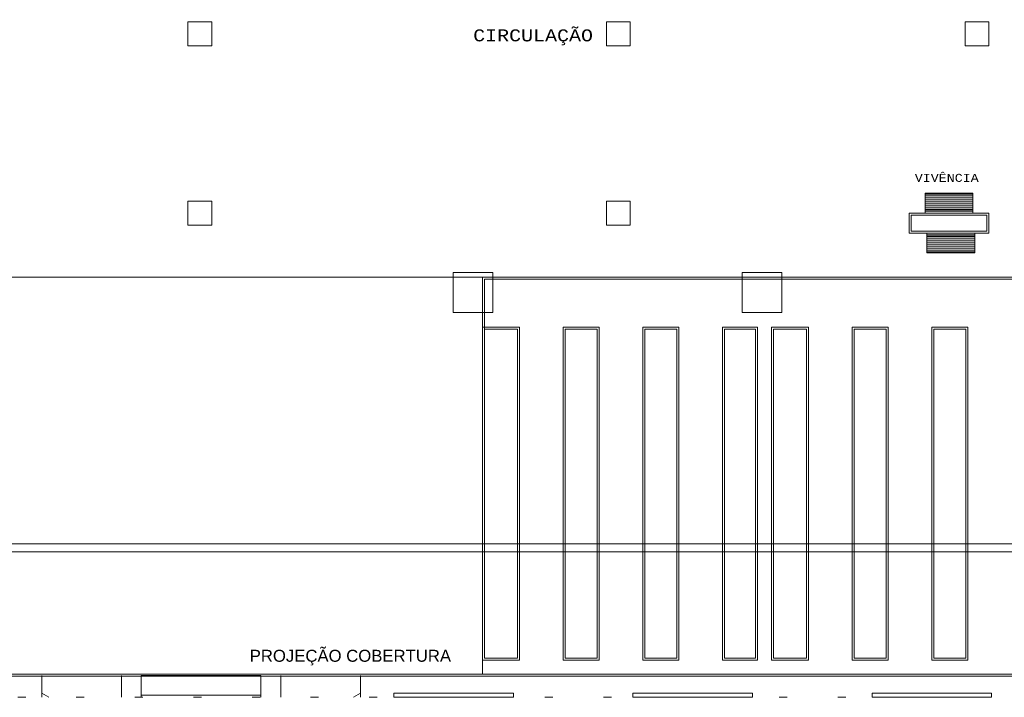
# Model space of a CAD drawing. Header units: feet. Extents: x 8 to 127, y 6 to 90.
# Tile 274 of 538: x 42 to 54, y 40 to 49. Entities that reach past the tile are written whole.
import ezdxf

# ---------------------------------------------------------------- set-up
doc = ezdxf.new("R2010")
doc.units = ezdxf.units.FT
doc.header["$MEASUREMENT"] = 0
doc.linetypes.add('DOT', pattern=[0.635, 0, -0.635])
doc.linetypes.add('HIDDENX2', pattern=[1.905, 1.27, -0.635])
for name, color, linetype in [('20', 252, 'Continuous'), ('FINA', 7, 'Continuous'), ('MOBILIARIO', 250, 'Continuous'), ('MOBILIÁRIO 01', 250, 'Continuous'), ('NO ESPESSURA', 250, 'Continuous'), ('Projeção', 252, 'HIDDENX2'), ('texto', 7, 'Continuous')]:
    doc.layers.add(name, color=color, linetype=linetype)
for name, color, linetype, lineweight in [('4 acm cobertura preto', 46, 'Continuous', 25), ('4 Telha lateral', 7, 'Continuous', 25), ('DI-Área do detalhe', 7, 'DOT', 0)]:
    doc.layers.add(name, color=color, linetype=linetype, lineweight=lineweight)
doc.styles.add('Arial', font='arial.ttf')
doc.styles.add('CourierNew', font='cour.ttf')

msp = doc.modelspace()

# ---------------------------------------------------------------- linework, layer by layer
at = {"layer": '20', "lineweight": 5}
for p, q in [((39.081, 42.025), (58.299, 42.025)), ((64.716, 41.925), (39.081, 41.925)), ((42.38, 40.103), (42.38, 40.378)), ((43.38, 40.103), (43.38, 40.378)), ((43.63, 40.103), (43.63, 40.378)), ((45.13, 40.103), (45.13, 40.378)), ((45.38, 40.103), (45.38, 40.378)), ((46.38, 40.103), (46.38, 40.378)), ((42.38, 40.103), (42.38, 40.154)), ((42.38, 40.154), (42.469, 40.103)), ((46.38, 40.154), (46.291, 40.103)), ((46.38, 40.103), (46.38, 40.154)), ((45.13, 40.128), (43.63, 40.128))]:
    msp.add_line(p, q, dxfattribs=at)
at = {"layer": '4 acm cobertura preto', "lineweight": 5}
for p, q in [((47.91, 44.743), (47.91, 45.373)), ((47.91, 45.373), (64.489, 45.373)), ((47.935, 44.718), (47.935, 45.348)), ((47.935, 45.348), (64.514, 45.348)), ((47.91, 40.568), (47.91, 44.743)), ((47.91, 44.743), (48.373, 44.743)), ((48.373, 44.743), (48.373, 40.568)), ((49.373, 44.743), (48.923, 44.743)), ((48.923, 44.743), (48.923, 40.568)), ((49.373, 40.568), (49.373, 44.743)), ((49.923, 40.568), (49.923, 44.743)), ((49.923, 44.743), (50.373, 44.743)), ((50.373, 44.743), (50.373, 40.568)), ((51.36, 44.743), (50.923, 44.743)), ((50.923, 44.743), (50.923, 40.568)), ((51.36, 40.568), (51.36, 44.743)), ((52, 44.743), (51.537, 44.743)), ((51.537, 44.743), (51.537, 40.568)), ((52, 40.568), (52, 44.743)), ((53, 44.743), (52.55, 44.743)), ((52.55, 44.743), (52.55, 40.568)), ((53, 40.568), (53, 44.743)), ((53.55, 40.568), (53.55, 44.743)), ((53.55, 44.743), (54, 44.743)), ((53.55, 40.568), (53.55, 44.743)), ((53.55, 44.743), (54, 44.743)), ((54, 44.743), (54, 40.568)), ((54, 44.743), (54, 40.568)), ((47.935, 40.593), (47.935, 44.718)), ((47.935, 44.718), (48.348, 44.718)), ((48.348, 44.718), (48.348, 40.593)), ((49.348, 44.718), (48.948, 44.718)), ((48.948, 44.718), (48.948, 40.593)), ((49.348, 40.593), (49.348, 44.718)), ((49.948, 40.593), (49.948, 44.718)), ((49.948, 44.718), (50.348, 44.718)), ((50.348, 44.718), (50.348, 40.593)), ((51.335, 44.718), (50.948, 44.718)), ((50.948, 44.718), (50.948, 40.593)), ((51.335, 40.593), (51.335, 44.718)), ((51.975, 44.718), (51.562, 44.718)), ((51.562, 44.718), (51.562, 40.593)), ((51.975, 40.593), (51.975, 44.718)), ((52.975, 44.718), (52.575, 44.718)), ((52.575, 44.718), (52.575, 40.593)), ((52.975, 40.593), (52.975, 44.718)), ((53.575, 40.593), (53.575, 44.718)), ((53.575, 44.718), (53.975, 44.718)), ((53.975, 44.718), (53.975, 40.593)), ((48.373, 40.568), (47.91, 40.568)), ((48.348, 40.593), (47.935, 40.593)), ((48.923, 40.568), (49.373, 40.568)), ((48.948, 40.593), (49.348, 40.593)), ((50.373, 40.568), (49.923, 40.568)), ((50.348, 40.593), (49.948, 40.593)), ((50.923, 40.568), (51.36, 40.568)), ((50.948, 40.593), (51.335, 40.593)), ((51.537, 40.568), (52, 40.568)), ((51.562, 40.593), (51.975, 40.593)), ((52.55, 40.568), (53, 40.568)), ((52.575, 40.593), (52.975, 40.593)), ((54, 40.568), (53.55, 40.568)), ((54, 40.568), (53.55, 40.568)), ((53.975, 40.593), (53.575, 40.593)), ((39.081, 40.368), (64.716, 40.368)), ((39.106, 40.393), (64.691, 40.393))]:
    msp.add_line(p, q, dxfattribs=at)
at = {"layer": '4 acm cobertura preto', "lineweight": 5, "ltscale": 0.3}
msp.add_line((47.91, 40.568), (47.91, 40.393), dxfattribs=at)
at = {"layer": '4 Telha lateral', "lineweight": 5}
msp.add_line((62.415, 45.373), (39.886, 45.373), dxfattribs=at)
at = {"layer": 'DI-Área do detalhe'}
msp.add_lwpolyline([(14.586, 86.69), (77.459, 86.69), (77.459, 40.103), (14.586, 40.103), (14.586, 86.69)], dxfattribs=at)
at = {"layer": 'FINA', "linetype": 'Continuous', "lineweight": 5}
for p, q in [((44.515, 48.573), (44.215, 48.573)), ((44.215, 48.573), (44.215, 48.273)), ((44.515, 48.273), (44.515, 48.573)), ((49.765, 48.573), (49.465, 48.573)), ((49.465, 48.573), (49.465, 48.273)), ((49.765, 48.273), (49.765, 48.573)), ((54.265, 48.573), (53.965, 48.573)), ((53.965, 48.573), (53.965, 48.273)), ((54.265, 48.273), (54.265, 48.573)), ((44.215, 48.273), (44.515, 48.273)), ((49.465, 48.273), (49.765, 48.273)), ((53.965, 48.273), (54.265, 48.273)), ((44.515, 46.323), (44.215, 46.323)), ((44.215, 46.323), (44.215, 46.023)), ((44.515, 46.023), (44.515, 46.323)), ((49.765, 46.323), (49.465, 46.323)), ((49.465, 46.323), (49.465, 46.023)), ((49.765, 46.023), (49.765, 46.323)), ((44.215, 46.023), (44.515, 46.023)), ((49.465, 46.023), (49.765, 46.023)), ((48.041, 45.428), (47.541, 45.428)), ((47.541, 45.428), (47.541, 44.928)), ((48.041, 44.928), (48.041, 45.428)), ((51.668, 45.428), (51.168, 45.428)), ((51.168, 45.428), (51.168, 44.928)), ((51.668, 44.928), (51.668, 45.428)), ((47.541, 44.928), (48.041, 44.928)), ((51.168, 44.928), (51.668, 44.928))]:
    msp.add_line(p, q, dxfattribs=at)
at = {"layer": 'MOBILIARIO', "lineweight": 5}
for p, q in [((54.065, 46.425), (53.465, 46.425)), ((53.465, 46.425), (53.465, 46.175)), ((54.065, 46.42), (53.465, 46.42)), ((54.065, 46.415), (53.465, 46.415)), ((54.065, 46.4), (53.465, 46.4)), ((54.065, 46.375), (53.465, 46.375)), ((54.065, 46.35), (53.465, 46.35)), ((54.065, 46.175), (54.065, 46.425)), ((54.065, 46.325), (53.465, 46.325)), ((54.065, 46.3), (53.465, 46.3)), ((54.065, 46.275), (53.465, 46.275)), ((54.065, 46.25), (53.465, 46.25)), ((53.465, 46.225), (54.065, 46.225)), ((53.465, 46.22), (54.065, 46.22)), ((53.465, 46.215), (54.065, 46.215)), ((53.465, 46.2), (54.065, 46.2)), ((53.465, 46.175), (54.065, 46.175)), ((54.087, 45.925), (53.487, 45.925)), ((53.487, 45.925), (53.487, 45.675)), ((54.087, 45.9), (53.487, 45.9)), ((54.087, 45.885), (53.487, 45.885)), ((54.087, 45.88), (53.487, 45.88)), ((54.087, 45.875), (53.487, 45.875)), ((53.487, 45.85), (54.087, 45.85)), ((54.087, 45.675), (54.087, 45.925)), ((53.487, 45.825), (54.087, 45.825)), ((53.487, 45.8), (54.087, 45.8)), ((53.487, 45.775), (54.087, 45.775)), ((53.487, 45.75), (54.087, 45.75)), ((53.487, 45.725), (54.087, 45.725)), ((53.487, 45.7), (54.087, 45.7)), ((53.487, 45.685), (54.087, 45.685)), ((53.487, 45.68), (54.087, 45.68)), ((53.487, 45.675), (54.087, 45.675))]:
    msp.add_line(p, q, dxfattribs=at)
at = {"layer": 'MOBILIÁRIO 01', "lineweight": 5}
for p, q in [((54.265, 46.175), (53.265, 46.175)), ((53.265, 46.175), (53.265, 45.925)), ((54.24, 46.15), (53.29, 46.15)), ((53.29, 46.15), (53.29, 45.95)), ((54.24, 45.95), (54.24, 46.15)), ((54.265, 45.925), (54.265, 46.175)), ((53.265, 45.925), (54.265, 45.925)), ((53.29, 45.95), (54.24, 45.95))]:
    msp.add_line(p, q, dxfattribs=at)
at = {"layer": 'NO ESPESSURA', "lineweight": 5}
for p, q in [((45.13, 40.378), (43.63, 40.378)), ((48.299, 40.153), (46.799, 40.153)), ((46.799, 40.153), (46.799, 40.103)), ((48.299, 40.103), (48.299, 40.153)), ((51.299, 40.153), (49.799, 40.153)), ((49.799, 40.153), (49.799, 40.103)), ((51.299, 40.103), (51.299, 40.153)), ((54.299, 40.153), (52.799, 40.153)), ((52.799, 40.153), (52.799, 40.103)), ((54.299, 40.103), (54.299, 40.153)), ((46.799, 40.103), (48.299, 40.103)), ((49.799, 40.103), (51.299, 40.103)), ((52.799, 40.103), (54.299, 40.103))]:
    msp.add_line(p, q, dxfattribs=at)
at = {"layer": 'Projeção', "lineweight": 5}
for p, q in [((62.415, 45.373), (39.886, 45.373)), ((47.935, 40.593), (47.935, 44.718)), ((47.935, 44.718), (48.348, 44.718)), ((48.348, 44.718), (48.348, 40.593)), ((49.348, 44.718), (48.948, 44.718)), ((48.948, 44.718), (48.948, 40.593)), ((49.348, 40.593), (49.348, 44.718)), ((49.948, 40.593), (49.948, 44.718)), ((49.948, 44.718), (50.348, 44.718)), ((50.348, 44.718), (50.348, 40.593)), ((51.335, 44.718), (50.948, 44.718)), ((50.948, 44.718), (50.948, 40.593)), ((51.335, 40.593), (51.335, 44.718)), ((51.562, 40.593), (51.562, 44.718)), ((51.562, 44.718), (51.975, 44.718)), ((51.975, 44.718), (51.975, 40.593)), ((52.975, 44.718), (52.575, 44.718)), ((52.575, 44.718), (52.575, 40.593)), ((52.975, 40.593), (52.975, 44.718)), ((53.575, 40.593), (53.575, 44.718)), ((53.575, 44.718), (53.975, 44.718)), ((53.975, 44.718), (53.975, 40.593)), ((48.348, 40.593), (47.935, 40.593)), ((48.948, 40.593), (49.348, 40.593)), ((50.348, 40.593), (49.948, 40.593)), ((50.948, 40.593), (51.335, 40.593)), ((51.975, 40.593), (51.562, 40.593)), ((52.575, 40.593), (52.975, 40.593)), ((53.975, 40.593), (53.575, 40.593)), ((64.716, 40.368), (39.081, 40.368))]:
    msp.add_line(p, q, dxfattribs=at)

# ---------------------------------------------------------------- texts
at = {"layer": 'texto', "lineweight": 5, "attachment_point": 7, "line_spacing_factor": 0.9}
for s, insert, char_height, width, style in [('CIRCULAÇÃO', (47.794, 48.279), 0.15, 3.15102, 'CourierNew'), ('VIVÊNCIA', (53.335, 46.565), 0.1, 1.68054, 'CourierNew'), ('PROJEÇÃO COBERTURA', (44.99, 40.502), 0.15, 5.05473, 'Arial')]:
    msp.add_mtext(s, dxfattribs=dict(at, insert=insert, char_height=char_height, width=width, style=style))

doc.saveas('drawing.dxf')
